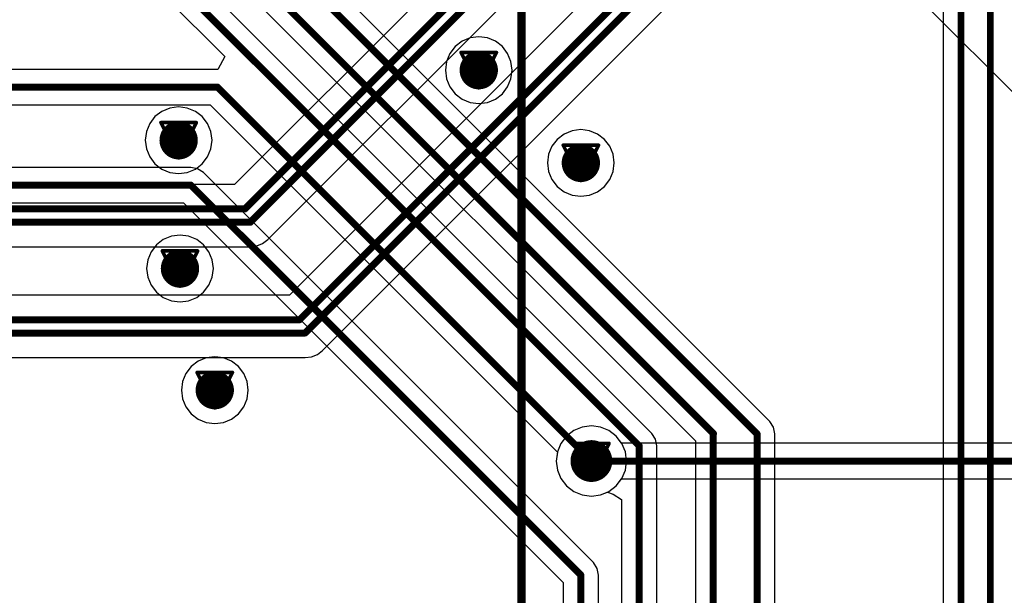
# Model space of a CAD drawing. Header units: millimetres. Extents: x 138 to 555, y 26 to 334.
# Tile 259 of 656: x 210 to 224, y 181 to 189. Entities that reach past the tile are written whole.
import ezdxf

# ---------------------------------------------------------------- set-up
doc = ezdxf.new("R2010")
doc.units = ezdxf.units.MM
for name, color, linetype in [('BottomLayer', 5, 'Continuous'), ('DrillDrawing', 1, 'Continuous'), ('Mechanical27', 56, 'Continuous'), ('MidLayer1', 16, 'Continuous'), ('MidLayer2', 76, 'Continuous'), ('MidLayer3', 90, 'Continuous'), ('MidLayer4', 156, 'Continuous'), ('MultiLayer', 9, 'Continuous'), ('TopLayer', 1, 'Continuous'), ('TopOverlay', 2, 'Continuous'), ('ViaHoleLayer', 16, 'Continuous')]:
    doc.layers.add(name, color=color, linetype=linetype)

# ---------------------------------------------------------------- blocks, each defined once
blk = doc.blocks.new('MOD_MB1263_943')
at = {"layer": 'Mechanical27', "const_width": 0.01}
blk.add_lwpolyline([(65, -8), (-55, -8)], dxfattribs=at)
at = {"layer": 'TopOverlay', "const_width": 0.12}
blk.add_lwpolyline([(65, -8), (-55, -8)], dxfattribs=at)

msp = doc.modelspace()

# ---------------------------------------------------------------- linework, layer by layer
at = {"layer": 'BottomLayer'}
for p, q in [((229.536, 203.464), (212.705, 186.633)), ((213.179, 185.84), (230.328, 202.989)), ((230.994, 202.546), (213.491, 185.043)), ((213.966, 184.25), (231.787, 202.071)), ((212.705, 186.633), (168.495, 186.633)), ((213.021, 185.749), (213.106, 185.784)), ((213.106, 185.784), (213.179, 185.84)), ((168.495, 185.737), (212.93, 185.737)), ((212.93, 185.737), (213.021, 185.749)), ((212.93, 185.737), (212.93, 185.737)), ((213.491, 185.043), (199.479, 185.043)), ((213.893, 184.194), (213.966, 184.25)), ((199.704, 184.147), (213.716, 184.147)), ((213.716, 184.147), (213.808, 184.159)), ((213.716, 184.147), (213.716, 184.147)), ((213.808, 184.159), (213.893, 184.194)), ((217.571, 183.1), (217.467, 183.02)), ((217.693, 183.151), (217.571, 183.1)), ((217.824, 183.168), (217.693, 183.151)), ((217.954, 183.151), (217.824, 183.168)), ((218.076, 183.1), (217.954, 183.151)), ((218.18, 183.02), (218.076, 183.1)), ((217.467, 183.02), (217.387, 182.916)), ((218.258, 182.918), (218.18, 183.02)), ((217.387, 182.916), (217.336, 182.794)), ((227.517, 182.918), (218.258, 182.918)), ((217.336, 182.794), (217.319, 182.663)), ((217.319, 182.663), (217.336, 182.533)), ((217.336, 182.533), (217.387, 182.411)), ((217.387, 182.411), (217.467, 182.307)), ((218.18, 182.307), (218.258, 182.409)), ((218.258, 182.409), (227.623, 182.409)), ((217.467, 182.307), (217.571, 182.227)), ((218.076, 182.227), (218.18, 182.307)), ((217.571, 182.227), (217.693, 182.176)), ((217.693, 182.176), (217.824, 182.159)), ((217.824, 182.159), (217.954, 182.176)), ((217.954, 182.176), (218.076, 182.227))]:
    msp.add_line(p, q, dxfattribs=at)
at = {"layer": 'BottomLayer', "const_width": 0.1}
for points in [[(212.851, 186.28), (229.889, 203.318)], [(212.93, 186.09), (230.079, 203.239)], [(213.637, 184.69), (231.347, 202.4)], [(213.716, 184.5), (231.537, 202.321)], [(168.281, 186.28), (212.851, 186.28)], [(168.245, 186.09), (212.93, 186.09)], [(199.479, 184.69), (213.637, 184.69)], [(199.558, 184.5), (213.716, 184.5)], [(217.824, 182.663), (227.623, 182.663)]]:
    msp.add_lwpolyline(points, dxfattribs=at)
at = {"layer": 'BottomLayer'}
for points, const_width in [([(216.07, 188.272, 1), (216.345, 188.272, 1)], 0.275), ([(211.764, 187.266, 1), (212.039, 187.266, 1)], 0.275), ([(217.535, 186.941, 1), (217.81, 186.941, 1)], 0.275), ([(212.826, 186.28, 1), (212.876, 186.28, 1)], 0.05), ([(212.826, 186.28, 1), (212.876, 186.28, 1)], 0.05), ([(212.905, 186.09, 1), (212.955, 186.09, 1)], 0.05), ([(212.905, 186.09, 1), (212.955, 186.09, 1)], 0.05), ([(211.783, 185.425, 1), (212.058, 185.425, 1)], 0.275), ([(213.612, 184.69, 1), (213.662, 184.69, 1)], 0.05), ([(213.612, 184.69, 1), (213.662, 184.69, 1)], 0.05), ([(213.691, 184.5, 1), (213.741, 184.5, 1)], 0.05), ([(213.691, 184.5, 1), (213.741, 184.5, 1)], 0.05), ([(212.282, 183.68, 1), (212.557, 183.68, 1)], 0.275), ([(217.674, 182.663, 1), (217.974, 182.663, 1)], 0.3), ([(217.799, 182.663, 1), (217.849, 182.663, 1)], 0.05)]:
    msp.add_lwpolyline(points, format="xyb", close=True, dxfattribs=dict(at, const_width=const_width))
at = {"layer": 'DrillDrawing', "const_width": 0.0508}
for points in [[(215.953, 188.526), (216.461, 188.526)], [(215.953, 188.526), (216.207, 188.018)], [(216.207, 188.018), (216.461, 188.526)], [(216.055, 188.425), (216.36, 188.425)], [(216.055, 188.425), (216.207, 188.12)], [(216.207, 188.12), (216.36, 188.425)], [(211.647, 187.52), (212.155, 187.52)], [(211.647, 187.52), (211.901, 187.012)], [(211.901, 187.012), (212.155, 187.52)], [(211.749, 187.418), (212.054, 187.418)], [(211.749, 187.418), (211.901, 187.114)], [(211.901, 187.114), (212.054, 187.418)], [(217.419, 187.195), (217.927, 187.195)], [(217.419, 187.195), (217.673, 186.687)], [(217.673, 186.687), (217.927, 187.195)], [(217.521, 187.093), (217.825, 187.093)], [(217.521, 187.093), (217.673, 186.788)], [(217.673, 186.788), (217.825, 187.093)], [(211.667, 185.679), (212.175, 185.679)], [(211.667, 185.679), (211.921, 185.171)], [(211.921, 185.171), (212.175, 185.679)], [(211.768, 185.578), (212.073, 185.578)], [(211.768, 185.578), (211.921, 185.273)], [(211.921, 185.273), (212.073, 185.578)], [(212.166, 183.934), (212.674, 183.934)], [(212.166, 183.934), (212.42, 183.426)], [(212.42, 183.426), (212.674, 183.934)], [(212.268, 183.832), (212.572, 183.832)], [(212.268, 183.832), (212.42, 183.527)], [(212.42, 183.527), (212.572, 183.832)], [(217.57, 182.917), (218.078, 182.917)], [(217.57, 182.917), (217.824, 182.409)], [(217.671, 182.816), (217.976, 182.816)], [(217.671, 182.816), (217.824, 182.511)], [(217.824, 182.409), (218.078, 182.917)], [(217.824, 182.511), (217.976, 182.816)]]:
    msp.add_lwpolyline(points, dxfattribs=at)
at = {"layer": 'DrillDrawing', "const_width": 0.0254}
for points in [[(215.94, 188.526, 1), (215.966, 188.526, 1)], [(215.94, 188.526, 1), (215.966, 188.526, 1)], [(216.448, 188.526, 1), (216.474, 188.526, 1)], [(216.448, 188.526, 1), (216.474, 188.526, 1)], [(216.042, 188.425, 1), (216.067, 188.425, 1)], [(216.042, 188.425, 1), (216.067, 188.425, 1)], [(216.347, 188.425, 1), (216.372, 188.425, 1)], [(216.347, 188.425, 1), (216.372, 188.425, 1)], [(216.194, 188.12, 1), (216.22, 188.12, 1)], [(216.194, 188.12, 1), (216.22, 188.12, 1)], [(216.194, 188.018, 1), (216.22, 188.018, 1)], [(216.194, 188.018, 1), (216.22, 188.018, 1)], [(211.634, 187.52, 1), (211.66, 187.52, 1)], [(211.634, 187.52, 1), (211.66, 187.52, 1)], [(212.142, 187.52, 1), (212.168, 187.52, 1)], [(212.142, 187.52, 1), (212.168, 187.52, 1)], [(211.736, 187.418, 1), (211.761, 187.418, 1)], [(211.736, 187.418, 1), (211.761, 187.418, 1)], [(212.041, 187.418, 1), (212.066, 187.418, 1)], [(212.041, 187.418, 1), (212.066, 187.418, 1)], [(217.406, 187.195, 1), (217.432, 187.195, 1)], [(217.406, 187.195, 1), (217.432, 187.195, 1)], [(217.914, 187.195, 1), (217.94, 187.195, 1)], [(217.914, 187.195, 1), (217.94, 187.195, 1)], [(211.888, 187.114, 1), (211.914, 187.114, 1)], [(211.888, 187.114, 1), (211.914, 187.114, 1)], [(217.508, 187.093, 1), (217.533, 187.093, 1)], [(217.508, 187.093, 1), (217.533, 187.093, 1)], [(217.813, 187.093, 1), (217.838, 187.093, 1)], [(217.813, 187.093, 1), (217.838, 187.093, 1)], [(211.888, 187.012, 1), (211.914, 187.012, 1)], [(211.888, 187.012, 1), (211.914, 187.012, 1)], [(217.66, 186.788, 1), (217.686, 186.788, 1)], [(217.66, 186.788, 1), (217.686, 186.788, 1)], [(217.66, 186.687, 1), (217.686, 186.687, 1)], [(217.66, 186.687, 1), (217.686, 186.687, 1)], [(211.654, 185.679, 1), (211.679, 185.679, 1)], [(211.654, 185.679, 1), (211.679, 185.679, 1)], [(212.162, 185.679, 1), (212.187, 185.679, 1)], [(212.162, 185.679, 1), (212.187, 185.679, 1)], [(211.756, 185.578, 1), (211.781, 185.578, 1)], [(211.756, 185.578, 1), (211.781, 185.578, 1)], [(212.06, 185.578, 1), (212.086, 185.578, 1)], [(212.06, 185.578, 1), (212.086, 185.578, 1)], [(211.908, 185.273, 1), (211.933, 185.273, 1)], [(211.908, 185.273, 1), (211.933, 185.273, 1)], [(211.908, 185.171, 1), (211.933, 185.171, 1)], [(211.908, 185.171, 1), (211.933, 185.171, 1)], [(212.153, 183.934, 1), (212.179, 183.934, 1)], [(212.153, 183.934, 1), (212.179, 183.934, 1)], [(212.661, 183.934, 1), (212.687, 183.934, 1)], [(212.661, 183.934, 1), (212.687, 183.934, 1)], [(212.255, 183.832, 1), (212.28, 183.832, 1)], [(212.255, 183.832, 1), (212.28, 183.832, 1)], [(212.56, 183.832, 1), (212.585, 183.832, 1)], [(212.56, 183.832, 1), (212.585, 183.832, 1)], [(212.407, 183.527, 1), (212.433, 183.527, 1)], [(212.407, 183.527, 1), (212.433, 183.527, 1)], [(212.407, 183.426, 1), (212.433, 183.426, 1)], [(212.407, 183.426, 1), (212.433, 183.426, 1)], [(217.557, 182.917, 1), (217.582, 182.917, 1)], [(217.557, 182.917, 1), (217.582, 182.917, 1)], [(217.658, 182.816, 1), (217.684, 182.816, 1)], [(217.658, 182.816, 1), (217.684, 182.816, 1)], [(217.963, 182.816, 1), (217.989, 182.816, 1)], [(217.963, 182.816, 1), (217.989, 182.816, 1)], [(218.065, 182.917, 1), (218.09, 182.917, 1)], [(218.065, 182.917, 1), (218.09, 182.917, 1)], [(217.811, 182.511, 1), (217.836, 182.511, 1)], [(217.811, 182.511, 1), (217.836, 182.511, 1)], [(217.811, 182.409, 1), (217.836, 182.409, 1)], [(217.811, 182.409, 1), (217.836, 182.409, 1)]]:
    msp.add_lwpolyline(points, format="xyb", close=True, dxfattribs=at)
at = {"layer": 'MidLayer1'}
for p, q in [((222.368, 189.456), (240.977, 170.847)), ((216.207, 188.751), (216.083, 188.735)), ((216.331, 188.735), (216.207, 188.751)), ((215.868, 188.611), (215.792, 188.512)), ((215.968, 188.687), (215.868, 188.611)), ((216.083, 188.735), (215.968, 188.687)), ((216.447, 188.687), (216.331, 188.735)), ((216.546, 188.611), (216.447, 188.687)), ((216.622, 188.512), (216.546, 188.611)), ((215.792, 188.512), (215.744, 188.396)), ((216.67, 188.396), (216.622, 188.512)), ((215.744, 188.396), (215.728, 188.272)), ((216.686, 188.272), (216.67, 188.396)), ((215.728, 188.272), (215.744, 188.148)), ((216.67, 188.148), (216.686, 188.272)), ((215.744, 188.148), (215.792, 188.033)), ((216.622, 188.033), (216.67, 188.148)), ((215.792, 188.033), (215.868, 187.934)), ((215.868, 187.934), (215.968, 187.857)), ((216.447, 187.857), (216.546, 187.934)), ((216.546, 187.934), (216.622, 188.033)), ((215.968, 187.857), (216.083, 187.81)), ((216.083, 187.81), (216.207, 187.793)), ((216.207, 187.793), (216.331, 187.81)), ((216.331, 187.81), (216.447, 187.857)), ((211.662, 187.681), (211.562, 187.605)), ((211.777, 187.729), (211.662, 187.681)), ((211.901, 187.745), (211.777, 187.729)), ((212.025, 187.729), (211.901, 187.745)), ((212.141, 187.681), (212.025, 187.729)), ((212.24, 187.605), (212.141, 187.681)), ((211.486, 187.505), (211.438, 187.39)), ((211.562, 187.605), (211.486, 187.505)), ((212.316, 187.505), (212.24, 187.605)), ((212.364, 187.39), (212.316, 187.505)), ((211.438, 187.39), (211.422, 187.266)), ((212.38, 187.266), (212.364, 187.39)), ((217.433, 187.356), (217.334, 187.279)), ((217.549, 187.403), (217.433, 187.356)), ((217.673, 187.42), (217.549, 187.403)), ((217.797, 187.403), (217.673, 187.42)), ((217.912, 187.356), (217.797, 187.403)), ((218.012, 187.279), (217.912, 187.356)), ((211.422, 187.266), (211.438, 187.142)), ((212.364, 187.142), (212.38, 187.266)), ((217.334, 187.279), (217.258, 187.18)), ((218.088, 187.18), (218.012, 187.279)), ((211.438, 187.142), (211.486, 187.026)), ((212.316, 187.026), (212.364, 187.142)), ((217.21, 187.065), (217.194, 186.941)), ((217.258, 187.18), (217.21, 187.065)), ((218.136, 187.065), (218.088, 187.18)), ((218.152, 186.941), (218.136, 187.065)), ((211.486, 187.026), (211.562, 186.927)), ((211.562, 186.927), (211.662, 186.851)), ((212.141, 186.851), (212.24, 186.927)), ((212.24, 186.927), (212.316, 187.026)), ((217.194, 186.941), (217.21, 186.817)), ((218.136, 186.817), (218.152, 186.941)), ((211.662, 186.851), (211.777, 186.803)), ((211.777, 186.803), (211.901, 186.787)), ((211.901, 186.787), (212.025, 186.803)), ((212.025, 186.803), (212.141, 186.851)), ((217.21, 186.817), (217.258, 186.701)), ((218.088, 186.701), (218.136, 186.817)), ((217.258, 186.701), (217.334, 186.602)), ((218.012, 186.602), (218.088, 186.701)), ((217.334, 186.602), (217.433, 186.526)), ((217.433, 186.526), (217.549, 186.478)), ((217.797, 186.478), (217.912, 186.526)), ((217.912, 186.526), (218.012, 186.602)), ((217.549, 186.478), (217.673, 186.462)), ((217.673, 186.462), (217.797, 186.478)), ((211.681, 185.84), (211.582, 185.764)), ((211.797, 185.888), (211.681, 185.84)), ((211.921, 185.905), (211.797, 185.888)), ((212.045, 185.888), (211.921, 185.905)), ((212.16, 185.84), (212.045, 185.888)), ((212.259, 185.764), (212.16, 185.84)), ((211.506, 185.665), (211.458, 185.549)), ((211.582, 185.764), (211.506, 185.665)), ((212.336, 185.665), (212.259, 185.764)), ((212.383, 185.549), (212.336, 185.665)), ((211.458, 185.549), (211.442, 185.425)), ((212.4, 185.425), (212.383, 185.549)), ((211.442, 185.425), (211.458, 185.301)), ((212.383, 185.301), (212.4, 185.425)), ((211.458, 185.301), (211.506, 185.186)), ((212.336, 185.186), (212.383, 185.301)), ((211.506, 185.186), (211.582, 185.087)), ((211.582, 185.087), (211.681, 185.011)), ((212.16, 185.011), (212.259, 185.087)), ((212.259, 185.087), (212.336, 185.186)), ((211.681, 185.011), (211.797, 184.963)), ((211.797, 184.963), (211.921, 184.946)), ((211.921, 184.946), (212.045, 184.963)), ((212.045, 184.963), (212.16, 185.011)), ((212.18, 184.095), (212.081, 184.019)), ((212.296, 184.143), (212.18, 184.095)), ((212.42, 184.159), (212.296, 184.143)), ((212.544, 184.143), (212.42, 184.159)), ((212.659, 184.095), (212.544, 184.143)), ((212.759, 184.019), (212.659, 184.095)), ((212.081, 184.019), (212.005, 183.919)), ((212.835, 183.919), (212.759, 184.019)), ((211.957, 183.804), (211.941, 183.68)), ((212.005, 183.919), (211.957, 183.804)), ((212.883, 183.804), (212.835, 183.919)), ((212.899, 183.68), (212.883, 183.804)), ((211.941, 183.68), (211.957, 183.556)), ((212.883, 183.556), (212.899, 183.68)), ((211.957, 183.556), (212.005, 183.44)), ((212.835, 183.44), (212.883, 183.556)), ((212.005, 183.44), (212.081, 183.341)), ((212.759, 183.341), (212.835, 183.44)), ((212.081, 183.341), (212.18, 183.265)), ((212.18, 183.265), (212.296, 183.217)), ((212.544, 183.217), (212.659, 183.265)), ((212.659, 183.265), (212.759, 183.341)), ((212.296, 183.217), (212.42, 183.201)), ((212.42, 183.201), (212.544, 183.217)), ((217.571, 183.1), (217.467, 183.02)), ((217.693, 183.151), (217.571, 183.1)), ((217.824, 183.168), (217.693, 183.151)), ((217.954, 183.151), (217.824, 183.168)), ((218.076, 183.1), (217.954, 183.151)), ((218.18, 183.02), (218.076, 183.1)), ((217.467, 183.02), (217.387, 182.916)), ((218.26, 182.916), (218.18, 183.02)), ((217.387, 182.916), (217.336, 182.794)), ((218.311, 182.794), (218.26, 182.916)), ((217.336, 182.794), (217.319, 182.663)), ((218.328, 182.663), (218.311, 182.794)), ((217.319, 182.663), (217.336, 182.533)), ((217.336, 182.533), (217.387, 182.411)), ((218.26, 182.411), (218.311, 182.533)), ((218.311, 182.533), (218.328, 182.663)), ((217.387, 182.411), (217.467, 182.307)), ((218.18, 182.307), (218.26, 182.411)), ((217.467, 182.307), (217.571, 182.227)), ((218.076, 182.227), (218.18, 182.307)), ((217.571, 182.227), (217.693, 182.176)), ((217.693, 182.176), (217.824, 182.159)), ((217.824, 182.159), (217.954, 182.176)), ((217.954, 182.176), (218.076, 182.227))]:
    msp.add_line(p, q, dxfattribs=at)
for points, const_width in [([(216.07, 188.272, 1), (216.345, 188.272, 1)], 0.275), ([(211.764, 187.266, 1), (212.039, 187.266, 1)], 0.275), ([(217.535, 186.941, 1), (217.81, 186.941, 1)], 0.275), ([(211.783, 185.425, 1), (212.058, 185.425, 1)], 0.275), ([(212.282, 183.68, 1), (212.557, 183.68, 1)], 0.275), ([(217.674, 182.663, 1), (217.974, 182.663, 1)], 0.3)]:
    msp.add_lwpolyline(points, format="xyb", close=True, dxfattribs=dict(at, const_width=const_width))
at = {"layer": 'MidLayer2'}
for p, q in [((217.571, 183.1), (217.467, 183.02)), ((217.693, 183.151), (217.571, 183.1)), ((217.824, 183.168), (217.693, 183.151)), ((217.954, 183.151), (217.824, 183.168)), ((218.076, 183.1), (217.954, 183.151)), ((218.18, 183.02), (218.076, 183.1)), ((217.467, 183.02), (217.387, 182.916)), ((218.26, 182.916), (218.18, 183.02)), ((217.387, 182.916), (217.336, 182.794)), ((218.311, 182.794), (218.26, 182.916)), ((217.336, 182.794), (217.319, 182.663)), ((218.328, 182.663), (218.311, 182.794)), ((217.319, 182.663), (217.336, 182.533)), ((217.336, 182.533), (217.387, 182.411)), ((218.26, 182.411), (218.311, 182.533)), ((218.311, 182.533), (218.328, 182.663)), ((217.387, 182.411), (217.467, 182.307)), ((218.18, 182.307), (218.26, 182.411)), ((217.467, 182.307), (217.571, 182.227)), ((218.076, 182.227), (218.18, 182.307)), ((217.571, 182.227), (217.693, 182.176)), ((217.693, 182.176), (217.824, 182.159)), ((217.824, 182.159), (217.954, 182.176)), ((217.954, 182.176), (218.076, 182.227))]:
    msp.add_line(p, q, dxfattribs=at)
for points, const_width in [([(216.07, 188.272, 1), (216.345, 188.272, 1)], 0.275), ([(211.764, 187.266, 1), (212.039, 187.266, 1)], 0.275), ([(217.535, 186.941, 1), (217.81, 186.941, 1)], 0.275), ([(211.783, 185.425, 1), (212.058, 185.425, 1)], 0.275), ([(212.282, 183.68, 1), (212.557, 183.68, 1)], 0.275), ([(217.674, 182.663, 1), (217.974, 182.663, 1)], 0.3)]:
    msp.add_lwpolyline(points, format="xyb", close=True, dxfattribs=dict(at, const_width=const_width))
at = {"layer": 'MidLayer3'}
for p, q in [((217.571, 183.1), (217.467, 183.02)), ((217.693, 183.151), (217.571, 183.1)), ((217.824, 183.168), (217.693, 183.151)), ((217.954, 183.151), (217.824, 183.168)), ((218.076, 183.1), (217.954, 183.151)), ((218.18, 183.02), (218.076, 183.1)), ((217.467, 183.02), (217.387, 182.916)), ((218.26, 182.916), (218.18, 183.02)), ((217.387, 182.916), (217.336, 182.794)), ((218.311, 182.794), (218.26, 182.916)), ((217.336, 182.794), (217.319, 182.663)), ((218.328, 182.663), (218.311, 182.794)), ((217.319, 182.663), (217.336, 182.533)), ((217.336, 182.533), (217.387, 182.411)), ((218.26, 182.411), (218.311, 182.533)), ((218.311, 182.533), (218.328, 182.663)), ((217.387, 182.411), (217.467, 182.307)), ((218.18, 182.307), (218.26, 182.411)), ((217.467, 182.307), (217.571, 182.227)), ((218.076, 182.227), (218.18, 182.307)), ((217.571, 182.227), (217.693, 182.176)), ((217.693, 182.176), (217.824, 182.159)), ((217.824, 182.159), (217.954, 182.176)), ((217.954, 182.176), (218.076, 182.227))]:
    msp.add_line(p, q, dxfattribs=at)
for points, const_width in [([(216.07, 188.272, 1), (216.345, 188.272, 1)], 0.275), ([(211.764, 187.266, 1), (212.039, 187.266, 1)], 0.275), ([(217.535, 186.941, 1), (217.81, 186.941, 1)], 0.275), ([(211.783, 185.425, 1), (212.058, 185.425, 1)], 0.275), ([(212.282, 183.68, 1), (212.557, 183.68, 1)], 0.275), ([(217.674, 182.663, 1), (217.974, 182.663, 1)], 0.3)]:
    msp.add_lwpolyline(points, format="xyb", close=True, dxfattribs=dict(at, const_width=const_width))
at = {"layer": 'MidLayer4'}
for p, q in [((216.207, 188.751), (216.083, 188.735)), ((216.331, 188.735), (216.207, 188.751)), ((215.868, 188.611), (215.792, 188.512)), ((215.968, 188.687), (215.868, 188.611)), ((216.083, 188.735), (215.968, 188.687)), ((216.447, 188.687), (216.331, 188.735)), ((216.546, 188.611), (216.447, 188.687)), ((216.622, 188.512), (216.546, 188.611)), ((215.792, 188.512), (215.744, 188.396)), ((216.67, 188.396), (216.622, 188.512)), ((215.744, 188.396), (215.728, 188.272)), ((216.686, 188.272), (216.67, 188.396)), ((215.728, 188.272), (215.744, 188.148)), ((216.67, 188.148), (216.686, 188.272)), ((215.744, 188.148), (215.792, 188.033)), ((216.622, 188.033), (216.67, 188.148)), ((215.792, 188.033), (215.868, 187.934)), ((215.868, 187.934), (215.968, 187.857)), ((216.447, 187.857), (216.546, 187.934)), ((216.546, 187.934), (216.622, 188.033)), ((215.968, 187.857), (216.083, 187.81)), ((216.083, 187.81), (216.207, 187.793)), ((216.207, 187.793), (216.331, 187.81)), ((216.331, 187.81), (216.447, 187.857)), ((211.662, 187.681), (211.562, 187.605)), ((211.777, 187.729), (211.662, 187.681)), ((211.901, 187.745), (211.777, 187.729)), ((212.025, 187.729), (211.901, 187.745)), ((212.141, 187.681), (212.025, 187.729)), ((212.24, 187.605), (212.141, 187.681)), ((211.486, 187.505), (211.438, 187.39)), ((211.562, 187.605), (211.486, 187.505)), ((212.316, 187.505), (212.24, 187.605)), ((212.364, 187.39), (212.316, 187.505)), ((211.438, 187.39), (211.422, 187.266)), ((212.38, 187.266), (212.364, 187.39)), ((217.433, 187.356), (217.334, 187.279)), ((217.549, 187.403), (217.433, 187.356)), ((217.673, 187.42), (217.549, 187.403)), ((217.797, 187.403), (217.673, 187.42)), ((217.912, 187.356), (217.797, 187.403)), ((218.012, 187.279), (217.912, 187.356)), ((211.422, 187.266), (211.438, 187.142)), ((212.364, 187.142), (212.38, 187.266)), ((217.334, 187.279), (217.258, 187.18)), ((218.088, 187.18), (218.012, 187.279)), ((211.438, 187.142), (211.486, 187.026)), ((212.316, 187.026), (212.364, 187.142)), ((217.21, 187.065), (217.194, 186.941)), ((217.258, 187.18), (217.21, 187.065)), ((218.136, 187.065), (218.088, 187.18)), ((218.152, 186.941), (218.136, 187.065)), ((211.486, 187.026), (211.562, 186.927)), ((211.562, 186.927), (211.662, 186.851)), ((212.141, 186.851), (212.24, 186.927)), ((212.24, 186.927), (212.316, 187.026)), ((217.194, 186.941), (217.21, 186.817)), ((218.136, 186.817), (218.152, 186.941)), ((211.662, 186.851), (211.777, 186.803)), ((211.777, 186.803), (211.901, 186.787)), ((211.901, 186.787), (212.025, 186.803)), ((212.025, 186.803), (212.141, 186.851)), ((217.21, 186.817), (217.258, 186.701)), ((218.088, 186.701), (218.136, 186.817)), ((217.258, 186.701), (217.334, 186.602)), ((218.012, 186.602), (218.088, 186.701)), ((217.334, 186.602), (217.433, 186.526)), ((217.433, 186.526), (217.549, 186.478)), ((217.797, 186.478), (217.912, 186.526)), ((217.912, 186.526), (218.012, 186.602)), ((217.549, 186.478), (217.673, 186.462)), ((217.673, 186.462), (217.797, 186.478)), ((211.681, 185.84), (211.582, 185.764)), ((211.797, 185.888), (211.681, 185.84)), ((211.921, 185.905), (211.797, 185.888)), ((212.045, 185.888), (211.921, 185.905)), ((212.16, 185.84), (212.045, 185.888)), ((212.259, 185.764), (212.16, 185.84)), ((211.506, 185.665), (211.458, 185.549)), ((211.582, 185.764), (211.506, 185.665)), ((212.336, 185.665), (212.259, 185.764)), ((212.383, 185.549), (212.336, 185.665)), ((211.458, 185.549), (211.442, 185.425)), ((212.4, 185.425), (212.383, 185.549)), ((211.442, 185.425), (211.458, 185.301)), ((212.383, 185.301), (212.4, 185.425)), ((211.458, 185.301), (211.506, 185.186)), ((212.336, 185.186), (212.383, 185.301)), ((211.506, 185.186), (211.582, 185.087)), ((211.582, 185.087), (211.681, 185.011)), ((212.16, 185.011), (212.259, 185.087)), ((212.259, 185.087), (212.336, 185.186)), ((211.681, 185.011), (211.797, 184.963)), ((211.797, 184.963), (211.921, 184.946)), ((211.921, 184.946), (212.045, 184.963)), ((212.045, 184.963), (212.16, 185.011)), ((212.18, 184.095), (212.081, 184.019)), ((212.296, 184.143), (212.18, 184.095)), ((212.42, 184.159), (212.296, 184.143)), ((212.544, 184.143), (212.42, 184.159)), ((212.659, 184.095), (212.544, 184.143)), ((212.759, 184.019), (212.659, 184.095)), ((212.081, 184.019), (212.005, 183.919)), ((212.835, 183.919), (212.759, 184.019)), ((211.957, 183.804), (211.941, 183.68)), ((212.005, 183.919), (211.957, 183.804)), ((212.883, 183.804), (212.835, 183.919)), ((212.899, 183.68), (212.883, 183.804)), ((211.941, 183.68), (211.957, 183.556)), ((212.883, 183.556), (212.899, 183.68)), ((211.957, 183.556), (212.005, 183.44)), ((212.835, 183.44), (212.883, 183.556)), ((212.005, 183.44), (212.081, 183.341)), ((212.759, 183.341), (212.835, 183.44)), ((212.081, 183.341), (212.18, 183.265)), ((212.18, 183.265), (212.296, 183.217)), ((212.544, 183.217), (212.659, 183.265)), ((212.659, 183.265), (212.759, 183.341)), ((212.296, 183.217), (212.42, 183.201)), ((212.42, 183.201), (212.544, 183.217)), ((217.571, 183.1), (217.467, 183.02)), ((217.693, 183.151), (217.571, 183.1)), ((217.824, 183.168), (217.693, 183.151)), ((217.954, 183.151), (217.824, 183.168)), ((218.076, 183.1), (217.954, 183.151)), ((218.18, 183.02), (218.076, 183.1)), ((217.467, 183.02), (217.387, 182.916)), ((218.26, 182.916), (218.18, 183.02)), ((217.387, 182.916), (217.336, 182.794)), ((218.311, 182.794), (218.26, 182.916)), ((217.336, 182.794), (217.319, 182.663)), ((218.328, 182.663), (218.311, 182.794)), ((217.319, 182.663), (217.336, 182.533)), ((217.336, 182.533), (217.387, 182.411)), ((218.26, 182.411), (218.311, 182.533)), ((218.311, 182.533), (218.328, 182.663)), ((217.387, 182.411), (217.467, 182.307)), ((218.18, 182.307), (218.26, 182.411)), ((217.467, 182.307), (217.571, 182.227)), ((218.076, 182.227), (218.18, 182.307)), ((217.571, 182.227), (217.693, 182.176)), ((217.693, 182.176), (217.824, 182.159)), ((217.824, 182.159), (217.954, 182.176)), ((217.954, 182.176), (218.076, 182.227))]:
    msp.add_line(p, q, dxfattribs=at)
for points, const_width in [([(216.07, 188.272, 1), (216.345, 188.272, 1)], 0.275), ([(211.764, 187.266, 1), (212.039, 187.266, 1)], 0.275), ([(217.535, 186.941, 1), (217.81, 186.941, 1)], 0.275), ([(211.783, 185.425, 1), (212.058, 185.425, 1)], 0.275), ([(212.282, 183.68, 1), (212.557, 183.68, 1)], 0.275), ([(217.674, 182.663, 1), (217.974, 182.663, 1)], 0.3)]:
    msp.add_lwpolyline(points, format="xyb", close=True, dxfattribs=dict(at, const_width=const_width))
at = {"layer": 'MultiLayer'}
for points, const_width in [([(216.07, 188.272, 1), (216.345, 188.272, 1)], 0.275), ([(211.764, 187.266, 1), (212.039, 187.266, 1)], 0.275), ([(217.535, 186.941, 1), (217.81, 186.941, 1)], 0.275), ([(211.783, 185.425, 1), (212.058, 185.425, 1)], 0.275), ([(212.282, 183.68, 1), (212.557, 183.68, 1)], 0.275), ([(217.674, 182.663, 1), (217.974, 182.663, 1)], 0.3)]:
    msp.add_lwpolyline(points, format="xyb", close=True, dxfattribs=dict(at, const_width=const_width))
at = {"layer": 'TopLayer'}
for p, q in [((222.872, 190.998), (222.872, 152.153)), ((220.382, 183.232), (213.009, 190.604)), ((212.181, 190.089), (219.316, 182.954)), ((218.69, 183.06), (211.817, 189.934)), ((211.382, 189.648), (212.563, 188.467)), ((212.563, 188.467), (212.464, 188.282)), ((212.458, 188.284), (207.701, 188.284)), ((212.464, 188.282), (212.458, 188.284)), ((207.595, 187.774), (212.353, 187.774)), ((212.353, 187.774), (217.336, 182.791)), ((212.077, 186.876), (207.723, 186.876)), ((212.174, 186.857), (212.077, 186.876)), ((212.257, 186.802), (212.174, 186.857)), ((217.853, 181.206), (212.257, 186.802)), ((207.617, 186.367), (211.971, 186.367)), ((211.971, 186.367), (217.418, 180.92)), ((220.437, 183.149), (220.382, 183.232)), ((220.456, 183.051), (220.437, 183.149)), ((218.745, 182.978), (218.69, 183.06)), ((218.765, 182.88), (218.745, 182.978)), ((219.316, 182.954), (219.316, 178.317)), ((220.456, 175.077), (220.456, 183.051)), ((218.765, 180.496), (218.765, 182.88)), ((217.336, 182.791), (217.319, 182.663)), ((217.319, 182.663), (217.336, 182.533)), ((217.336, 182.533), (217.387, 182.411)), ((217.387, 182.411), (217.467, 182.307)), ((217.467, 182.307), (217.571, 182.227)), ((217.571, 182.227), (217.693, 182.176)), ((217.693, 182.176), (217.824, 182.159)), ((217.824, 182.159), (217.954, 182.176)), ((217.954, 182.176), (218.055, 182.218)), ((218.055, 182.218), (218.135, 182.188)), ((218.135, 182.188), (218.255, 182.112)), ((218.255, 182.112), (218.255, 180.519)), ((217.908, 181.123), (217.853, 181.206)), ((217.927, 181.026), (217.908, 181.123)), ((217.927, 180.471), (217.927, 181.026)), ((217.418, 180.92), (217.418, 142.355))]:
    msp.add_line(p, q, dxfattribs=at)
at = {"layer": 'TopLayer', "const_width": 0.1}
for points in [[(223.548, 152.317), (223.548, 191.319)], [(223.127, 152.153), (223.127, 191.104)], [(212.755, 190.498), (220.202, 183.051)], [(212.361, 190.269), (219.576, 183.055)], [(211.562, 189.828), (218.51, 182.88)], [(207.595, 188.029), (212.458, 188.029)], [(212.458, 188.029), (217.824, 182.663)], [(207.617, 186.622), (212.077, 186.622)], [(212.077, 186.622), (217.673, 181.026)], [(219.57, 183.05), (219.576, 183.055)], [(219.57, 178.317), (219.57, 183.05)], [(220.202, 162.428), (220.202, 183.051)], [(218.51, 180.062), (218.51, 182.88)], [(217.673, 142.355), (217.673, 181.026)]]:
    msp.add_lwpolyline(points, dxfattribs=at)
at = {"layer": 'TopLayer'}
for points, const_width in [([(216.07, 188.272, 1), (216.345, 188.272, 1)], 0.275), ([(212.433, 188.029, 1), (212.483, 188.029, 1)], 0.05), ([(212.433, 188.029, 1), (212.483, 188.029, 1)], 0.05), ([(211.764, 187.266, 1), (212.039, 187.266, 1)], 0.275), ([(217.535, 186.941, 1), (217.81, 186.941, 1)], 0.275), ([(212.052, 186.622, 1), (212.102, 186.622, 1)], 0.05), ([(212.052, 186.622, 1), (212.102, 186.622, 1)], 0.05), ([(211.783, 185.425, 1), (212.058, 185.425, 1)], 0.275), ([(212.282, 183.68, 1), (212.557, 183.68, 1)], 0.275), ([(219.545, 183.05, 1), (219.595, 183.05, 1)], 0.05), ([(219.545, 183.05, 1), (219.595, 183.05, 1)], 0.05), ([(219.551, 183.055, 1), (219.601, 183.055, 1)], 0.05), ([(219.551, 183.055, 1), (219.601, 183.055, 1)], 0.05), ([(220.177, 183.051, 1), (220.227, 183.051, 1)], 0.05), ([(220.177, 183.051, 1), (220.227, 183.051, 1)], 0.05), ([(217.674, 182.663, 1), (217.974, 182.663, 1)], 0.3), ([(218.485, 182.88, 1), (218.535, 182.88, 1)], 0.05), ([(218.485, 182.88, 1), (218.535, 182.88, 1)], 0.05), ([(217.799, 182.663, 1), (217.849, 182.663, 1)], 0.05), ([(217.648, 181.026, 1), (217.698, 181.026, 1)], 0.05), ([(217.648, 181.026, 1), (217.698, 181.026, 1)], 0.05)]:
    msp.add_lwpolyline(points, format="xyb", close=True, dxfattribs=dict(at, const_width=const_width))
at = {"layer": 'ViaHoleLayer', "const_width": 0.15}
for points in [[(216.132, 188.272, 1), (216.282, 188.272, 1)], [(211.826, 187.266, 1), (211.976, 187.266, 1)], [(217.598, 186.941, 1), (217.748, 186.941, 1)], [(211.846, 185.425, 1), (211.996, 185.425, 1)], [(212.345, 183.68, 1), (212.495, 183.68, 1)], [(217.749, 182.663, 1), (217.899, 182.663, 1)]]:
    msp.add_lwpolyline(points, format="xyb", close=True, dxfattribs=at)

# ---------------------------------------------------------------- block references
at = {"rotation": 270}
msp.add_blockref('MOD_MB1263_943', (224.82, 225.507), dxfattribs=at)

doc.saveas('drawing.dxf')
